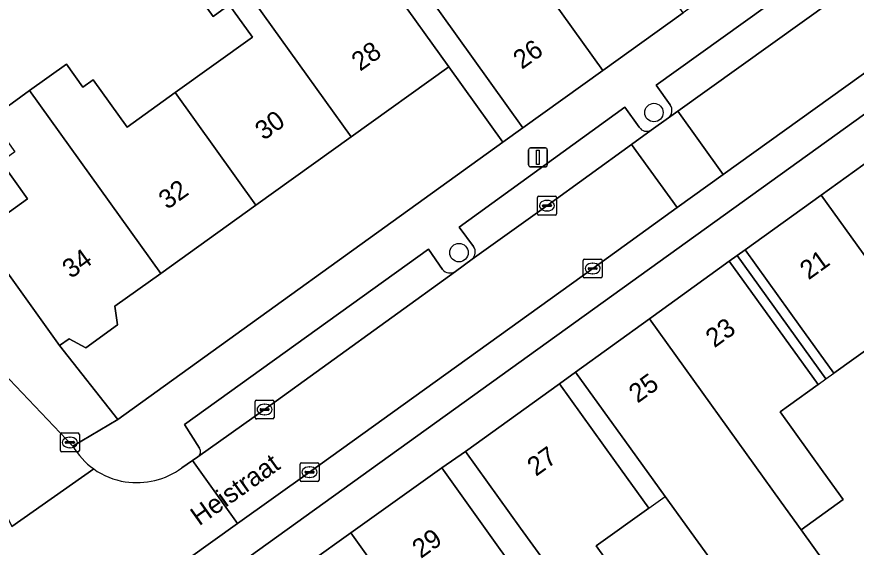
# Model space of a CAD drawing. Extents: x 161881 to 162523, y 381678 to 382381.
# Drawn here: x 162222.87 to 162267.3, y 381897.16 to 381925.24 of the extents above; entities that cross this region are included whole.
import ezdxf

# ---------------------------------------------------------------- set-up
doc = ezdxf.new("R2010")
doc.units = 0
for name, color, linetype in [('IMGEO_Boom', 7, 'Continuous'), ('IMGEO_Erf', 7, 'Continuous'), ('IMGEO_Kolk', 7, 'Continuous'), ('IMGEO_Lichtmast', 7, 'Continuous'), ('IMGEO_Openbare_ruimte_label', 7, 'Continuous'), ('IMGEO_Pand', 7, 'Continuous'), ('IMGEO_Pand_nummerreeks', 7, 'Continuous'), ('IMGEO_Pand_overbouw', 7, 'Continuous'), ('IMGEO_Parkeervlak_open', 7, 'Continuous'), ('IMGEO_Rijbaan_lokaal_open', 7, 'Continuous'), ('IMGEO_Voetpad_open', 7, 'Continuous')]:
    doc.layers.add(name, color=color, linetype=linetype)

msp = doc.modelspace()

# ---------------------------------------------------------------- linework, layer by layer
at = {"layer": 'IMGEO_Boom'}
for centre in [(162256.59, 381920.171), (162246.271, 381912.756)]:
    msp.add_circle(centre, 0.489, dxfattribs=at)
at = {"layer": 'IMGEO_Erf'}
for points in [[(162221.484, 381919.862), (162223.543, 381921.337), (162225.49, 381922.732), (162226.36, 381921.519), (162226.904, 381921.909), (162228.703, 381919.399), (162231.254, 381921.228), (162235.34, 381924.157), (162234.113, 381925.869), (162233.263, 381925.259), (162231.796, 381927.305), (162227.462, 381933.349), (162229.267, 381934.642), (162231.114, 381935.966), (162235.446, 381929.921), (162236.372, 381928.629), (162239.696, 381931.008), (162234.406, 381938.399), (162219.1, 381927.669)], [(162220.871, 381913.764), (162223.438, 381915.604), (162222.035, 381917.563)], [(162268.22, 381907.894), (162266.116, 381906.378), (162264.337, 381908.846), (162261.414, 381912.903), (162260.997, 381912.602), (162260.577, 381912.299), (162263.499, 381908.243), (162265.278, 381905.774), (162263.707, 381904.643), (162263.264, 381904.324), (162265.551, 381901.146), (162266.602, 381899.685), (162264.379, 381898.084), (162265.634, 381896.34)], [(162260.672, 381895.006), (162257.18, 381899.854), (162255.362, 381902.378), (162252.439, 381906.434), (162251.586, 381905.819), (162254.509, 381901.762), (162256.328, 381899.238), (162253.538, 381897.228), (162255.74, 381894.172)], [(162253.587, 381892.585), (162249.531, 381898.176), (162246.608, 381902.233), (162245.371, 381901.367), (162248.275, 381897.298), (162250.244, 381894.539)]]:
    msp.add_lwpolyline(points, dxfattribs=at)
msp.add_lwpolyline([(162248.583, 381918.595), (162245.727, 381922.584), (162240.564, 381918.883), (162235.523, 381915.27), (162230.483, 381911.657), (162228.054, 381909.916), (162228.203, 381908.928), (162226.516, 381907.717), (162225.64, 381908.186), (162225.13, 381907.844), (162228.211, 381903.922)], close=True, dxfattribs=at)
at = {"layer": 'IMGEO_Kolk'}
for p, q in [((162250.428, 381914.817), (162250.428, 381915.669)), ((162250.503, 381915.743), (162251.355, 381915.743)), ((162250.916, 381915.523), (162250.941, 381915.523)), ((162251.429, 381915.669), (162251.429, 381914.817)), ((162250.687, 381915.237), (162250.687, 381915.249)), ((162251.125, 381915.2), (162250.727, 381915.2)), ((162250.73, 381915.286), (162251.128, 381915.286)), ((162251.171, 381915.249), (162251.171, 381915.237)), ((162251.355, 381914.743), (162250.503, 381914.743)), ((162250.939, 381914.963), (162250.914, 381914.963)), ((162252.921, 381912.417), (162253.773, 381912.417)), ((162252.846, 381911.491), (162252.846, 381912.343)), ((162253.148, 381911.96), (162253.546, 381911.96)), ((162253.334, 381912.197), (162253.359, 381912.197)), ((162253.847, 381912.343), (162253.847, 381911.491)), ((162253.105, 381911.911), (162253.105, 381911.923)), ((162253.543, 381911.874), (162253.145, 381911.874)), ((162253.357, 381911.637), (162253.332, 381911.637)), ((162253.589, 381911.923), (162253.589, 381911.911)), ((162253.773, 381911.417), (162252.921, 381911.417)), ((162235.483, 381904.024), (162235.483, 381904.876)), ((162235.558, 381904.95), (162236.41, 381904.95)), ((162236.484, 381904.876), (162236.484, 381904.024)), ((162235.742, 381904.444), (162235.742, 381904.456)), ((162236.18, 381904.407), (162235.782, 381904.407)), ((162235.785, 381904.493), (162236.183, 381904.493)), ((162235.971, 381904.73), (162235.996, 381904.73)), ((162236.226, 381904.456), (162236.226, 381904.444)), ((162235.994, 381904.17), (162235.969, 381904.17)), ((162236.41, 381903.95), (162235.558, 381903.95)), ((162225.176, 381902.283), (162225.176, 381903.135)), ((162225.251, 381903.209), (162226.103, 381903.209)), ((162226.177, 381903.135), (162226.177, 381902.283)), ((162225.435, 381902.703), (162225.435, 381902.715)), ((162225.873, 381902.666), (162225.475, 381902.666)), ((162225.478, 381902.752), (162225.876, 381902.752)), ((162225.664, 381902.989), (162225.689, 381902.989)), ((162225.919, 381902.715), (162225.919, 381902.703)), ((162226.103, 381902.209), (162225.251, 381902.209)), ((162225.687, 381902.429), (162225.662, 381902.429)), ((162237.861, 381900.708), (162237.861, 381901.56)), ((162237.936, 381901.634), (162238.788, 381901.634)), ((162238.349, 381901.414), (162238.374, 381901.414)), ((162238.862, 381901.56), (162238.862, 381900.708)), ((162238.12, 381901.128), (162238.12, 381901.14)), ((162238.558, 381901.091), (162238.16, 381901.091)), ((162238.163, 381901.177), (162238.561, 381901.177)), ((162238.372, 381900.854), (162238.347, 381900.854)), ((162238.604, 381901.14), (162238.604, 381901.128)), ((162238.788, 381900.634), (162237.936, 381900.634))]:
    msp.add_line(p, q, dxfattribs=at)
for points in [[(162250.428, 381914.817), (162250.428, 381915.669)], [(162250.503, 381915.743), (162251.355, 381915.743)], [(162251.429, 381915.669), (162251.429, 381914.817)], [(162251.355, 381914.743), (162250.503, 381914.743)], [(162252.921, 381912.417), (162253.773, 381912.417)], [(162252.846, 381911.491), (162252.846, 381912.343)], [(162253.847, 381912.343), (162253.847, 381911.491)], [(162253.773, 381911.417), (162252.921, 381911.417)], [(162235.483, 381904.024), (162235.483, 381904.876)], [(162235.558, 381904.95), (162236.41, 381904.95)], [(162236.484, 381904.876), (162236.484, 381904.024)], [(162236.41, 381903.95), (162235.558, 381903.95)], [(162225.176, 381902.283), (162225.176, 381903.135)], [(162225.251, 381903.209), (162226.103, 381903.209)], [(162226.177, 381903.135), (162226.177, 381902.283)], [(162226.103, 381902.209), (162225.251, 381902.209)], [(162237.861, 381900.708), (162237.861, 381901.56)], [(162237.936, 381901.634), (162238.788, 381901.634)], [(162238.862, 381901.56), (162238.862, 381900.708)], [(162238.788, 381900.634), (162237.936, 381900.634)]]:
    msp.add_lwpolyline(points, dxfattribs=at)
for centre, radius, start, end in [((162250.505, 381915.667), 0.0765, 91.552, 178.448), ((162250.505, 381915.667), 0.0765, 91.552, 178.448), ((162251.353, 381915.667), 0.0765, 1.552, 88.448), ((162251.353, 381915.667), 0.0765, 1.552, 88.448), ((162250.727, 381915.246), 0.0403, 85.8775, 175.7526), ((162250.724, 381915.236), 0.0366, 178.938, 274.7102), ((162251.128, 381915.243), 0.043, 264.8664, 352.4533), ((162251.132, 381915.248), 0.0386, 1.7309, 96.639), ((162250.505, 381914.819), 0.0765, 181.552, 268.448), ((162250.505, 381914.819), 0.0765, 181.552, 268.448), ((162251.353, 381914.819), 0.0765, 271.552, 358.448), ((162251.353, 381914.819), 0.0765, 271.552, 358.448), ((162252.923, 381912.341), 0.0765, 91.552, 178.448), ((162252.923, 381912.341), 0.0765, 91.552, 178.448), ((162253.771, 381912.341), 0.0765, 1.552, 88.448), ((162253.771, 381912.341), 0.0765, 1.552, 88.448), ((162253.145, 381911.92), 0.0403, 85.8775, 175.7526), ((162253.55, 381911.922), 0.0386, 1.7309, 96.639), ((162253.142, 381911.91), 0.0366, 178.938, 274.7102), ((162253.546, 381911.917), 0.043, 264.8664, 352.4533), ((162252.923, 381911.493), 0.0765, 181.552, 268.448), ((162252.923, 381911.493), 0.0765, 181.552, 268.448), ((162253.771, 381911.493), 0.0765, 271.552, 358.448), ((162253.771, 381911.493), 0.0765, 271.552, 358.448), ((162235.56, 381904.874), 0.0765, 91.552, 178.448), ((162235.56, 381904.874), 0.0765, 91.552, 178.448), ((162236.408, 381904.874), 0.0765, 1.552, 88.448), ((162236.408, 381904.874), 0.0765, 1.552, 88.448), ((162235.782, 381904.453), 0.0403, 85.8775, 175.7526), ((162235.779, 381904.443), 0.0366, 178.938, 274.7102), ((162236.183, 381904.45), 0.043, 264.8664, 352.4533), ((162236.187, 381904.455), 0.0386, 1.7309, 96.639), ((162235.56, 381904.026), 0.0765, 181.552, 268.448), ((162235.56, 381904.026), 0.0765, 181.552, 268.448), ((162236.408, 381904.026), 0.0765, 271.552, 358.448), ((162236.408, 381904.026), 0.0765, 271.552, 358.448), ((162225.253, 381903.133), 0.0765, 91.552, 178.448), ((162225.253, 381903.133), 0.0765, 91.552, 178.448), ((162226.101, 381903.133), 0.0765, 1.552, 88.448), ((162226.101, 381903.133), 0.0765, 1.552, 88.448), ((162225.475, 381902.712), 0.0403, 85.8775, 175.7526), ((162225.472, 381902.702), 0.0366, 178.938, 274.7102), ((162225.876, 381902.709), 0.043, 264.8664, 352.4533), ((162225.88, 381902.714), 0.0386, 1.7309, 96.639), ((162225.253, 381902.285), 0.0765, 181.552, 268.448), ((162225.253, 381902.285), 0.0765, 181.552, 268.448), ((162226.101, 381902.285), 0.0765, 271.552, 358.448), ((162226.101, 381902.285), 0.0765, 271.552, 358.448), ((162237.938, 381901.558), 0.0765, 91.552, 178.448), ((162237.938, 381901.558), 0.0765, 91.552, 178.448), ((162238.786, 381901.558), 0.0765, 1.552, 88.448), ((162238.786, 381901.558), 0.0765, 1.552, 88.448), ((162238.16, 381901.137), 0.0403, 85.8775, 175.7526), ((162238.157, 381901.127), 0.0366, 178.938, 274.7102), ((162238.561, 381901.134), 0.043, 264.8664, 352.4533), ((162238.565, 381901.139), 0.0386, 1.7309, 96.639), ((162237.938, 381900.71), 0.0765, 181.552, 268.448), ((162237.938, 381900.71), 0.0765, 181.552, 268.448), ((162238.786, 381900.71), 0.0765, 271.552, 358.448), ((162238.786, 381900.71), 0.0765, 271.552, 358.448)]:
    msp.add_arc(centre, radius, start, end, dxfattribs=at)
for centre, major_axis, ratio, start_param, end_param in [((162250.915, 381915.243), (-0.387, 0.002), 0.722429, 4.712389, 7.853982), ((162250.94, 381915.243), (-0.39, 0.002), 0.717154, 1.570796, 4.712389), ((162253.333, 381911.917), (-0.387, 0.002), 0.722429, 4.712389, 7.853982), ((162253.358, 381911.917), (-0.39, 0.002), 0.717154, 1.570796, 4.712389), ((162235.97, 381904.45), (-0.387, 0.002), 0.722429, 4.712389, 7.853982), ((162235.995, 381904.45), (-0.39, 0.002), 0.717154, 1.570796, 4.712389), ((162225.663, 381902.709), (-0.387, 0.002), 0.722429, 4.712389, 7.853982), ((162225.688, 381902.709), (-0.39, 0.002), 0.717154, 1.570796, 4.712389), ((162238.348, 381901.134), (-0.387, 0.002), 0.722429, 4.712389, 7.853982), ((162238.373, 381901.134), (-0.39, 0.002), 0.717154, 1.570796, 4.712389)]:
    msp.add_ellipse(centre, major_axis=major_axis, ratio=ratio, start_param=start_param, end_param=end_param, dxfattribs=at)
at = {"layer": 'IMGEO_Lichtmast'}
for p, q in [((162249.953, 381917.397), (162249.953, 381918.197)), ((162249.953, 381918.197), (162249.953, 381917.397)), ((162250.053, 381918.297), (162250.843, 381918.297)), ((162250.843, 381918.297), (162250.053, 381918.297)), ((162250.943, 381918.197), (162250.943, 381917.397)), ((162250.943, 381917.397), (162250.943, 381918.197)), ((162250.843, 381917.297), (162250.053, 381917.297)), ((162250.053, 381917.297), (162250.843, 381917.297))]:
    msp.add_line(p, q, dxfattribs=at)
msp.add_lwpolyline([(162250.373, 381918.172), (162250.523, 381918.172), (162250.523, 381917.422), (162250.373, 381917.422), (162250.373, 381918.172)], dxfattribs=at)
for centre, start, end in [((162250.053, 381918.197), 90, 180), ((162250.053, 381918.197), 90, 180), ((162250.843, 381918.197), 0, 90), ((162250.843, 381918.197), 360, 90), ((162250.053, 381917.397), 180, 270), ((162250.053, 381917.397), 180, 270), ((162250.843, 381917.397), 270, 0), ((162250.843, 381917.397), 270, 0)]:
    msp.add_arc(centre, 0.1, start, end, dxfattribs=at)
at = {"layer": 'IMGEO_Pand'}
for points in [[(162253.783, 381931.51), (162251.705, 381930.02), (162248.529, 381934.45), (162248.199, 381934.91), (162246.028, 381933.354), (162246.255, 381933.037), (162253.882, 381922.398), (162258.131, 381925.444)], [(162246.255, 381933.037), (162246.123, 381932.942), (162244.058, 381931.462), (162245.572, 381929.348), (162243.548, 381927.897), (162249.658, 381919.37), (162253.882, 381922.398)], [(162240.564, 381918.883), (162245.727, 381922.584), (162239.696, 381931.008), (162236.372, 381928.629), (162235.446, 381929.921), (162233.6, 381928.598)], [(162240.564, 381918.883), (162233.6, 381928.598), (162231.796, 381927.305), (162233.263, 381925.259), (162234.113, 381925.869), (162235.34, 381924.157), (162231.254, 381921.228), (162235.523, 381915.27)], [(162231.254, 381921.228), (162228.703, 381919.399), (162226.904, 381921.909), (162226.36, 381921.519), (162225.49, 381922.732), (162223.543, 381921.337), (162230.483, 381911.657), (162235.523, 381915.27)], [(162223.543, 381921.337), (162221.484, 381919.862), (162222.76, 381918.083), (162222.035, 381917.563), (162223.438, 381915.604), (162220.871, 381913.764), (162225.13, 381907.844), (162225.64, 381908.186), (162226.516, 381907.717), (162228.203, 381908.928), (162228.054, 381909.916), (162230.483, 381911.657)], [(162269.402, 381918.658), (162265.442, 381915.805), (162272.428, 381906.096), (162273.073, 381905.2), (162273.193, 381905.032), (162277.151, 381907.885), (162274.13, 381912.085)], [(162265.442, 381915.805), (162261.414, 381912.903), (162264.337, 381908.846), (162266.116, 381906.378), (162268.22, 381907.894), (162270.511, 381904.714), (162271.545, 381903.279), (162273.461, 381904.661), (162273.193, 381905.032), (162273.073, 381905.2), (162272.428, 381906.096)], [(162263.499, 381908.243), (162260.577, 381912.299), (162256.346, 381909.25), (162263.328, 381899.545), (162264.379, 381898.084), (162266.602, 381899.685), (162265.551, 381901.146), (162263.264, 381904.324), (162263.707, 381904.643), (162265.278, 381905.774)], [(162256.346, 381909.25), (162252.439, 381906.434), (162255.362, 381902.378), (162257.18, 381899.854), (162260.672, 381895.006), (162262.711, 381896.473), (162262.875, 381896.245), (162264.029, 381894.644), (162265.889, 381895.985), (162265.634, 381896.34), (162264.379, 381898.084), (162263.328, 381899.545)], [(162251.586, 381905.819), (162246.608, 381902.233), (162249.531, 381898.176), (162253.587, 381892.585), (162255.74, 381894.172), (162253.538, 381897.228), (162256.328, 381899.238), (162254.509, 381901.762)], [(162248.275, 381897.298), (162245.371, 381901.367), (162240.549, 381897.926), (162248.192, 381887.217), (162250.584, 381888.924), (162248.847, 381891.36), (162248.913, 381891.505), (162247.927, 381892.886), (162250.244, 381894.539)], [(162248.192, 381887.217), (162240.549, 381897.926), (162236.204, 381894.826), (162241.169, 381887.869), (162243.185, 381889.307), (162245.971, 381885.632)]]:
    msp.add_lwpolyline(points, close=True, dxfattribs=at)
at = {"layer": 'IMGEO_Pand_overbouw'}
for points in [[(162260.997, 381912.602), (162265.694, 381906.074), (162266.116, 381906.378), (162264.337, 381908.846), (162261.414, 381912.903)], [(162260.997, 381912.602), (162260.577, 381912.299), (162263.499, 381908.243), (162265.278, 381905.774), (162265.694, 381906.074)], [(162252.439, 381906.434), (162251.586, 381905.819), (162254.509, 381901.762), (162256.328, 381899.238), (162257.18, 381899.854), (162255.362, 381902.378)]]:
    msp.add_lwpolyline(points, close=True, dxfattribs=at)
at = {"layer": 'IMGEO_Parkeervlak_open'}
for points in [[(162270.357, 381929.842), (162269.59, 381930.858), (162256.715, 381921.627), (162257.444, 381920.574)], [(162257.355, 381919.894), (162257.85, 381920.248), (162271.019, 381929.676)], [(162273.463, 381926.395), (162269.991, 381923.887), (162260.256, 381916.887), (162257.825, 381915.139), (162253.349, 381911.92), (162238.365, 381901.138), (162234.555, 381898.412), (162224.359, 381891.116), (162225.354, 381889.595), (162274.088, 381924.659), (162273.358, 381925.677)], [(162255.814, 381919.389), (162255.052, 381920.457), (162246.287, 381914.102), (162247.044, 381913.072)], [(162246.97, 381912.418), (162250.926, 381915.24), (162255.399, 381918.484), (162256.439, 381919.238)], [(162245.394, 381911.86), (162244.66, 381912.939), (162231.748, 381903.664), (162232.539, 381902.399)], [(162232.444, 381901.94), (162235.981, 381904.447), (162246.083, 381911.765)]]:
    msp.add_lwpolyline(points, dxfattribs=at)
for centre, radius, start, end in [((162257.065, 381920.278), 0.481, 307.0516, 38.0351), ((162256.206, 381919.643), 0.467, 212.9425, 299.8927), ((162246.646, 381912.786), 0.491, 311.4077, 35.6812), ((162245.794, 381912.214), 0.534, 221.5335, 302.7655), ((162232.242, 381902.221), 0.346, 305.6992, 30.9138)]:
    msp.add_arc(centre, radius, start, end, dxfattribs=at)
at = {"layer": 'IMGEO_Rijbaan_lokaal_open'}
for points in [[(162225.828, 381902.52), (162222.15, 381906.388), (162221.938, 381906.686), (162196.865, 381941.979), (162193.648, 381939.662), (162211.441, 381915.372), (162215.131, 381910.302), (162219.356, 381904.234), (162221.423, 381900.229), (162222.089, 381899.341), (162222.611, 381898.266), (162226.939, 381901.305)], [(162234.555, 381898.412), (162232.166, 381901.749), (162231.596, 381901.357)], [(162226.939, 381901.305), (162222.611, 381898.266)], [(162221.475, 381894.082), (162223.84, 381890.752), (162224.359, 381891.116), (162234.555, 381898.412)]]:
    msp.add_lwpolyline(points, dxfattribs=at)
for points in [[(162271.201, 381929.808), (162271.019, 381929.676), (162257.85, 381920.248), (162260.256, 381916.887), (162269.991, 381923.887), (162273.463, 381926.395), (162273.607, 381926.495)], [(162257.825, 381915.139), (162260.256, 381916.887), (162257.85, 381920.248), (162257.355, 381919.894), (162256.439, 381919.238), (162255.399, 381918.484)], [(162257.825, 381915.139), (162255.399, 381918.484), (162250.926, 381915.24), (162246.97, 381912.418), (162246.083, 381911.765), (162235.981, 381904.447), (162232.444, 381901.94), (162232.166, 381901.749), (162234.555, 381898.412), (162238.365, 381901.138), (162253.349, 381911.92)]]:
    msp.add_lwpolyline(points, close=True, dxfattribs=at)
for centre, radius, start, end in [((162229.201, 381904.488), 3.905, 210.2704, 234.6094), ((162229.208, 381904.495), 3.915, 234.5843, 261.1747), ((162229.213, 381904.629), 4.047, 261.3847, 306.0645)]:
    msp.add_arc(centre, radius, start, end, dxfattribs=at)
at = {"layer": 'IMGEO_Voetpad_open'}
for points in [[(162225.13, 381907.844), (162220.871, 381913.764), (162215.596, 381921.098), (162213.628, 381923.833), (162212.953, 381924.771), (162209.198, 381929.992), (162205.532, 381935.088), (162201.866, 381940.184), (162198.203, 381945.276), (162197.561, 381946.152), (162193.749, 381951.462), (162190.099, 381956.545), (162186.45, 381961.629), (162182.8, 381966.712), (162179.151, 381971.795), (162175.413, 381977.002), (162174.716, 381977.972), (162170.985, 381983.17)], [(162327.78, 381971.392), (162323.438, 381976.466), (162313.652, 381968.207), (162310.436, 381965.492), (162309.608, 381964.776), (162305.899, 381961.607), (162302.261, 381958.498), (162298.647, 381955.409), (162294.831, 381952.149), (162290.982, 381949.318), (162287.017, 381946.401), (162283.109, 381943.527), (162279.505, 381940.876), (162269.88, 381933.866), (162266.289, 381931.292), (162262.074, 381928.27), (162258.131, 381925.444), (162253.882, 381922.398), (162249.658, 381919.37), (162248.583, 381918.595), (162228.211, 381903.922), (162225.828, 381902.52)], [(162236.204, 381894.826), (162240.549, 381897.926), (162245.371, 381901.367), (162246.608, 381902.233), (162251.586, 381905.819), (162252.439, 381906.434), (162256.346, 381909.25), (162260.577, 381912.299), (162260.997, 381912.602), (162261.414, 381912.903), (162265.442, 381915.805), (162269.402, 381918.658), (162273.553, 381921.649), (162274.337, 381922.215), (162278.116, 381924.938), (162282.121, 381927.824), (162287, 381931.34), (162292.689, 381935.439)], [(162239.696, 381931.008), (162245.727, 381922.584), (162248.583, 381918.595), (162249.658, 381919.37), (162243.548, 381927.897)], [(162257.444, 381920.574), (162256.715, 381921.627), (162269.59, 381930.858), (162270.357, 381929.842)], [(162273.358, 381925.677), (162274.088, 381924.659), (162225.354, 381889.595), (162224.004, 381888.624), (162214.822, 381882.018), (162214.15, 381883.202)], [(162247.044, 381913.072), (162246.287, 381914.102), (162255.052, 381920.457), (162255.814, 381919.389)], [(162256.439, 381919.238), (162257.355, 381919.894)], [(162232.539, 381902.399), (162231.748, 381903.664), (162244.66, 381912.939), (162245.394, 381911.86)], [(162246.083, 381911.765), (162246.97, 381912.418)], [(162221.938, 381906.686), (162222.15, 381906.388), (162225.828, 381902.52), (162228.211, 381903.922), (162225.13, 381907.844)], [(162231.596, 381901.357), (162232.166, 381901.749), (162232.444, 381901.94)]]:
    msp.add_lwpolyline(points, dxfattribs=at)
for centre, radius, start, end in [((162257.065, 381920.278), 0.481, 307.0516, 38.0351), ((162256.206, 381919.643), 0.467, 212.9425, 299.8927), ((162246.646, 381912.786), 0.491, 311.4077, 35.6812), ((162245.794, 381912.214), 0.534, 221.5335, 302.7655), ((162229.201, 381904.488), 3.905, 210.2704, 234.6094), ((162232.242, 381902.221), 0.346, 305.6992, 30.9138), ((162229.208, 381904.495), 3.915, 234.5843, 261.1747), ((162229.213, 381904.629), 4.047, 261.3847, 306.0645)]:
    msp.add_arc(centre, radius, start, end, dxfattribs=at)

# ---------------------------------------------------------------- texts
at = {"layer": 'IMGEO_Openbare_ruimte_label'}
msp.add_text('Heistraat', height=1, rotation=35.3911, dxfattribs=at).set_placement((162232.519, 381898.261))
at = {"layer": 'IMGEO_Pand_nummerreeks'}
for s, rotation, p in [('26', 35.6322, (162249.597, 381922.427)), ('28', 35.6329, (162241.04, 381922.325)), ('30', 35.6329, (162235.938, 381918.668)), ('32', 35.6322, (162230.832, 381915.007)), ('34', 35.6322, (162225.732, 381911.352)), ('21', 35.7698, (162264.775, 381911.283)), ('23', 35.7812, (162259.79, 381907.689)), ('25', 35.7812, (162255.721, 381904.757)), ('27', 35.7678, (162250.344, 381900.882)), ('29', 35.5062, (162244.251, 381896.538))]:
    msp.add_text(s, height=1, rotation=rotation, dxfattribs=at).set_placement(p)

doc.saveas('drawing.dxf')
